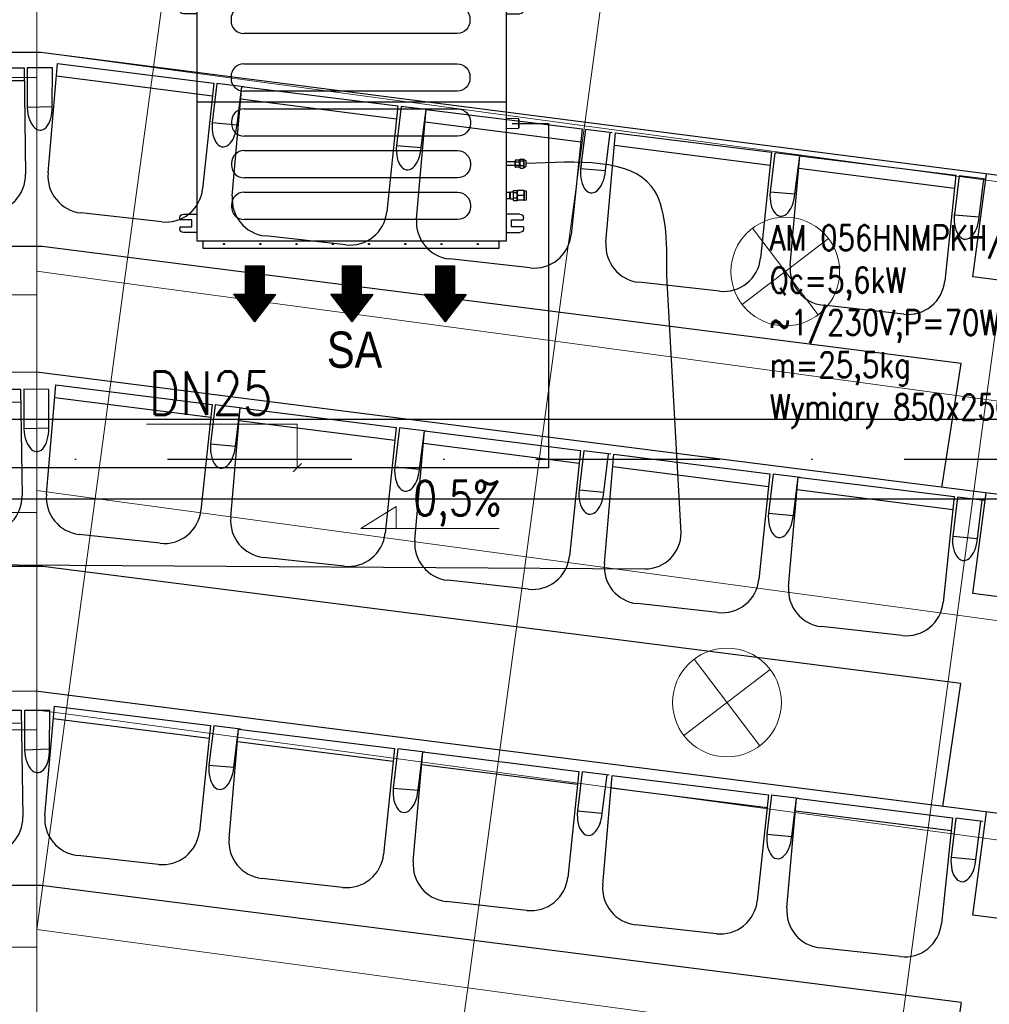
# Model space of a CAD drawing. Header units: millimetres. Extents: x -32221 to 212500, y 31663 to 93766.
# Tile 310 of 340: x 86252 to 88928, y 57355 to 60072. Entities that reach past the tile are written whole.
import ezdxf
from ezdxf.enums import TextEntityAlignment as Align

# ---------------------------------------------------------------- set-up
doc = ezdxf.new("R2010")
doc.units = ezdxf.units.MM
doc.linetypes.add('DASHDOTX2', pattern=[50.8, 25.4, -12.7, 0, -12.7])
for name, color, linetype in [('DVM_INDOOR', 104, 'Continuous'), ('DVM_PIPE', 3, 'Continuous'), ('osie', 250, 'Continuous'), ('Sciany', 250, 'Continuous'), ('skropliny', 5, 'Continuous'), ('Wyposazenie', 250, 'Continuous')]:
    doc.layers.add(name, color=color, linetype=linetype)
for name, color, linetype, lineweight in [('kasetony', 42, 'Continuous', 5), ('lampy', 30, 'Continuous', 9), ('opis', 250, 'Continuous', 15)]:
    doc.layers.add(name, color=color, linetype=linetype, lineweight=lineweight)
doc.styles.get("Standard").update_dxf_attribs({"font": 'ARIALN.TTF'})

# ---------------------------------------------------------------- blocks, each defined once
blk = doc.blocks.new('Direction')
at = {"layer": 'DVM_INDOOR', "color": 1}
for p, q in [((-35, 693.8), (35, 693.8)), ((-35, 693.8), (-35, 588.8)), ((35, 693.8), (35, 588.8)), ((-35, 588.8), (-77, 588.8)), ((-77, 588.8), (0, 487.3)), ((77, 588.8), (0, 487.3)), ((35, 588.8), (77, 588.8))]:
    blk.add_line(p, q, dxfattribs=at)
blk = doc.blocks.new('ID_D_G_D_1_T')
at = {"layer": 'DVM_INDOOR'}
h = blk.add_hatch(dxfattribs=at)
h.set_pattern_fill('ANSI31', color=1, scale=0.75)
h.set_pattern_definition([(45, (-97.4602, 125.541), (-1.683798, 1.683798), [])])
h.paths.add_polyline_path([(-265.5, 522.6), (-207.8, 598.7), (-239.3, 598.7), (-239.3, 677.4), (-291.8, 677.4), (-291.8, 598.7), (-323.3, 598.7)])
h = blk.add_hatch(dxfattribs=at)
h.set_pattern_fill('ANSI31', color=1, scale=0.75)
h.set_pattern_definition([(45, (2.5398, 125.541), (-1.683798, 1.683798), [])])
h.paths.add_polyline_path([(2.5, 522.6), (60.3, 598.7), (28.8, 598.7), (28.8, 677.4), (-23.7, 677.4), (-23.7, 598.7), (-55.2, 598.7)])
h = blk.add_hatch(dxfattribs=at)
h.set_pattern_fill('ANSI31', color=1, scale=0.75)
h.set_pattern_definition([(45, (102.5398, 125.541), (-1.683798, 1.683798), [])])
h.paths.add_polyline_path([(260.1, 522.6), (317.8, 598.7), (286.3, 598.7), (286.3, 677.4), (233.8, 677.4), (233.8, 598.7), (202.3, 598.7)])
h = blk.add_hatch(dxfattribs=at)
h.set_pattern_fill('ANSI31', color=1, scale=0.75)
h.set_pattern_definition([(45, (-97.4602, -971.7816), (-1.683798, 1.683798), [])])
h.paths.add_polyline_path([(-265.5, -574.8), (-207.8, -498.6), (-239.3, -498.6), (-239.3, -419.9), (-291.8, -419.9), (-291.8, -498.6), (-323.3, -498.6)])
h = blk.add_hatch(dxfattribs=at)
h.set_pattern_fill('ANSI31', color=1, scale=0.75)
h.set_pattern_definition([(45, (2.5398, -971.7816), (-1.683798, 1.683798), [])])
h.paths.add_polyline_path([(2.5, -574.8), (60.3, -498.6), (28.8, -498.6), (28.8, -419.9), (-23.7, -419.9), (-23.7, -498.6), (-55.2, -498.6)])
h = blk.add_hatch(dxfattribs=at)
h.set_pattern_fill('ANSI31', color=1, scale=0.75)
h.set_pattern_definition([(45, (102.5398, -971.7816), (-1.683798, 1.683798), [])])
h.paths.add_polyline_path([(260.1, -574.8), (317.8, -498.6), (286.3, -498.6), (286.3, -419.9), (233.8, -419.9), (233.8, -498.6), (202.3, -498.6)])
at = {"layer": 'DVM_INDOOR', "color": 0}
for p, q in [((409, 371), (-408.6, 371)), ((-408.6, 371), (-408.6, 349.2)), ((409, 349.2), (409, 371)), ((-462.2, 326.6), (-424.9, 326.6)), ((-424.9, 349.2), (-424.9, -350.8)), ((429, 349.2), (-424.9, 349.2)), ((429, 275.6), (429, 349.2)), ((466.4, 326.6), (429, 326.6)), ((-472.2, 311.1), (-472.2, 316.6)), ((-439.2, 311.1), (-472.2, 311.1)), ((-439.2, 291.1), (-439.2, 311.1)), ((443.3, 291.1), (443.3, 311.1)), ((443.3, 311.1), (476.4, 311.1)), ((476.4, 311.1), (476.4, 316.6)), ((-472.2, 291.1), (-472.2, 285.6)), ((-472.2, 291.1), (-439.2, 291.1)), ((-424.9, 275.6), (-462.2, 275.6)), ((-295.6, 296.3), (293.4, 296.3)), ((429, -350.8), (429, 275.6)), ((429, 275.6), (466.4, 275.6)), ((473.4, 291.1), (443.3, 291.1)), ((476.4, 291.1), (473.4, 291.1)), ((476.4, 291.1), (476.4, 285.6)), ((-330.7, 261.2), (-330.7, 256.2)), ((328.5, 261.2), (328.5, 256.2)), ((293.4, 221.1), (-295.6, 221.1)), ((-295.6, 137.3), (293.4, 137.3)), ((-330.7, 102.2), (-330.7, 97.2)), ((328.5, 102.2), (328.5, 97.2)), ((293.4, 62.1), (-295.6, 62.1)), ((429, 31.3), (-424.9, 31.3)), ((-294.4, 12.9), (294.6, 12.9)), ((-329.5, -22.2), (-329.5, -27.2)), ((329.8, -22.2), (329.8, -27.2)), ((462.8, -14.8), (429, -13.6)), ((462.8, -14.8), (462.8, -27.3)), ((463.8, -15.8), (463.8, -38.9)), ((429, -41.1), (462.8, -39.9)), ((462.8, -27.3), (462.8, -39.9)), ((294.6, -62.3), (-294.4, -62.3)), ((-294.4, -102.1), (294.6, -102.1)), ((453.4, -133.2), (429, -133)), ((453.4, -130.3), (453.4, -130.8)), ((453.4, -137.4), (453.4, -130.8)), ((453.4, -137.4), (453.4, -130.8)), ((453.4, -142.7), (453.4, -133.2)), ((453.4, -142.7), (453.4, -133.2)), ((453.4, -142.7), (453.4, -133.2)), ((465.4, -128.1), (454.7, -128.1)), ((454.7, -133), (465.4, -133)), ((466.8, -126), (465.4, -127.4)), ((465.4, -128.2), (465.4, -127.4)), ((465.4, -148.4), (465.4, -128.2)), ((467.6, -125.3), (475.7, -125.3)), ((467.6, -130.2), (475.7, -130.2)), ((477.9, -127.4), (476.5, -126)), ((483.4, -130.4), (477.9, -127.4)), ((477.9, -128.2), (477.9, -127.4)), ((477.9, -148.4), (477.9, -128.2)), ((483.4, -145.4), (483.4, -130.4)), ((-329.5, -137.2), (-329.5, -142.2)), ((329.8, -137.2), (329.8, -142.2)), ((429, -142.7), (453.4, -142.7)), ((429, -142.7), (453.4, -142.7)), ((453.4, -137.4), (453.4, -138.4)), ((453.4, -145), (453.4, -138.4)), ((453.4, -145), (453.4, -145.5)), ((465.4, -142.8), (454.7, -142.8)), ((465.4, -147.7), (454.7, -147.7)), ((465.4, -148.4), (466.8, -149.8)), ((467.6, -142.8), (475.7, -142.8)), ((467.6, -150.5), (475.7, -150.5)), ((476.5, -149.8), (477.9, -148.4)), ((477.9, -148.4), (483.4, -145.4)), ((294.6, -177.3), (-294.4, -177.3)), ((-294.4, -217.1), (294.6, -217.1)), ((440.3, -216.4), (438.3, -218)), ((448.6, -216.4), (440.3, -216.4)), ((440.3, -235.4), (440.3, -216.4)), ((448.6, -218.9), (448.6, -212)), ((448.6, -212), (458.6, -212)), ((458.6, -212), (458.6, -218.9)), ((458.9, -216.3), (458.6, -216.3)), ((459.4, -212.2), (458.9, -212.7)), ((458.9, -238.7), (458.9, -212.7)), ((476.3, -212.2), (461.5, -212.2)), ((476.3, -212.2), (461.5, -212.2)), ((478.9, -212.7), (478.4, -212.2)), ((484.9, -213.7), (478.9, -212.7)), ((478.9, -238.7), (478.9, -212.7)), ((484.9, -237.7), (484.9, -213.7)), ((438.3, -218), (429, -217.9)), ((429, -233.9), (438.3, -233.9)), ((429, -233.9), (438.3, -233.9)), ((438.3, -225.9), (438.3, -218)), ((438.3, -233.9), (438.3, -218)), ((438.3, -233.9), (438.3, -225.9)), ((438.3, -233.9), (440.3, -235.4)), ((440.3, -235.4), (448.6, -235.4)), ((458.6, -218.9), (448.6, -218.9)), ((448.6, -232.8), (448.6, -218.9)), ((448.6, -232.8), (458.6, -232.8)), ((448.6, -239.7), (448.6, -232.8)), ((448.6, -239.7), (458.6, -239.7)), ((458.6, -218.9), (458.6, -232.8)), ((458.6, -232.8), (458.6, -239.7)), ((458.6, -235.3), (458.9, -235.3)), ((458.9, -238.7), (459.4, -239.2)), ((476.3, -225.7), (461.5, -225.7)), ((476.3, -239.2), (461.5, -239.2)), ((478.4, -239.2), (478.9, -238.7)), ((478.9, -238.7), (484.9, -237.7)), ((-329.5, -252.2), (-329.5, -257.2)), ((329.8, -252.2), (329.8, -257.2)), ((-472.2, -292.7), (-472.2, -287.2)), ((-439.2, -292.7), (-472.2, -292.7)), ((-462.2, -277.2), (-424.9, -277.2)), ((-439.2, -312.7), (-439.2, -292.7)), ((294.6, -292.3), (-294.4, -292.3)), ((466.4, -277.2), (429, -277.2)), ((443.3, -312.7), (443.3, -292.7)), ((443.3, -292.7), (476.4, -292.7)), ((476.4, -292.7), (476.4, -287.2)), ((-472.2, -312.7), (-472.2, -318.2)), ((-472.2, -312.7), (-439.2, -312.7)), ((473.4, -312.7), (443.3, -312.7)), ((476.4, -312.7), (473.4, -312.7)), ((476.4, -312.7), (476.4, -318.2)), ((-424.9, -328.2), (-462.2, -328.2)), ((-424.9, -350.8), (429, -350.8)), ((-408.6, -350.8), (-408.6, -371)), ((409, -371), (409, -351.3)), ((429, -328.2), (466.4, -328.2)), ((-408.6, -371), (-408.1, -371)), ((-408.1, -371), (409, -371))]:
    blk.add_line(p, q, dxfattribs=at)
for centre in [(-349.9, 358.4), (-249.9, 358.4), (-149.9, 358.4), (-49.9, 358.4), (50.1, 358.4), (150.1, 358.4), (250.1, 358.4), (350.1, 358.4), (-349.9, -360), (-249.9, -360), (-149.9, -360), (-49.9, -360), (50.1, -360), (150.1, -360), (250.1, -360), (350.1, -360)]:
    blk.add_circle(centre, 1.6, dxfattribs=at)
at = {"layer": 'DVM_INDOOR', "color": 0, "extrusion": (0, 0, -1)}
for centre, radius, start, end in [((462.2, 316.6), 10, 0, 90), ((-466.4, 316.6), 10, 90, 180), ((462.2, 285.6), 10, 270, 0), ((-293.4, 261.2), 35.1, 90, 180), ((-466.4, 285.6), 10, 180, 270), ((-293.4, 256.2), 35.1, 180, 270), ((-293.4, 102.2), 35.1, 90, 180), ((-293.4, 97.2), 35.1, 180, 270), ((-294.6, -22.2), 35.1, 90, 180), ((-294.6, -27.2), 35.1, 180, 270), ((-294.6, -137.2), 35.1, 90, 180), ((-294.6, -142.2), 35.1, 180, 270), ((-294.6, -252.2), 35.1, 90, 180), ((-294.6, -257.2), 35.1, 180, 270), ((462.2, -287.2), 10, 0, 90), ((-466.4, -287.2), 10, 90, 180), ((462.2, -318.2), 10, 270, 0), ((-466.4, -318.2), 10, 180, 270), ((-409.5, -351.3), 0.5, 360, 90)]:
    blk.add_arc(centre, radius, start, end, dxfattribs=at)
at = {"layer": 'DVM_INDOOR', "color": 0}
for centre, radius, start, end in [((-295.6, 261.2), 35.1, 90, 180), ((-295.6, 256.2), 35.1, 180, 270), ((-295.6, 102.2), 35.1, 90, 180), ((-295.6, 97.2), 35.1, 180, 270), ((-294.4, -22.2), 35.1, 90, 180), ((462.8, -15.8), 1, 0, 88.2), ((-294.4, -27.2), 35.1, 180, 270), ((462.8, -38.9), 1, 271.8, 0), ((-294.4, -137.2), 35.1, 90, 180), ((-294.4, -142.2), 35.1, 180, 270), ((-294.4, -252.2), 35.1, 90, 180), ((-294.4, -257.2), 35.1, 180, 270)]:
    blk.add_arc(centre, radius, start, end, dxfattribs=at)
for points, knots in [([(454.7, -128.1), (454.7, -128.1), (454.6, -128.1), (454.4, -128.1), (454, -128.3), (453.7, -128.5), (453.6, -128.8), (453.5, -129.1), (453.4, -129.4), (453.4, -129.8), (453.4, -130.1), (453.4, -130.3)], [0, 0, 0, 0, 0.000013, 0.069041, 0.139275, 0.284826, 0.389711, 0.496275, 0.619531, 0.743075, 1, 1, 1, 1]), ([(453.4, -130.8), (453.4, -131), (453.4, -131.3), (453.4, -131.7), (453.5, -132), (453.6, -132.3), (453.8, -132.6), (454.1, -132.9), (454.4, -133), (454.6, -133), (454.7, -133), (454.7, -133)], [0, 0, 0, 0, 0.239182, 0.362776, 0.485496, 0.613466, 0.749358, 0.877858, 0.939112, 0.970034, 1, 1, 1, 1]), ([(454.7, -133), (454.7, -133), (454.6, -133), (454.4, -133.1), (454.1, -133.3), (453.8, -133.8), (453.6, -134.3), (453.5, -134.9), (453.4, -135.6), (453.4, -136.4), (453.4, -137), (453.4, -137.4)], [0, 0, 0, 0, 0.029886, 0.060825, 0.121941, 0.2487, 0.371948, 0.49607, 0.618809, 0.742992, 1, 1, 1, 1]), ([(467.6, -125.3), (466.6, -126.1), (465.9, -126.9), (465.9, -128.6), (466.6, -129.4), (467.6, -130.2)], [0, 0, 0, 0, 0.5, 0.5, 1, 1, 1, 1]), ([(467.6, -130.2), (467.1, -131.2), (466.7, -132.2), (466.1, -134.3), (465.9, -135.4), (465.9, -138.7), (466.6, -140.8), (467.6, -142.8)], [0, 0, 0, 0, 0.25, 0.25, 0.5, 0.5, 1, 1, 1, 1]), ([(475.7, -130.2), (476.7, -129.4), (477.4, -128.6), (477.4, -126.9), (476.7, -126.1), (475.7, -125.3)], [0, 0, 0, 0, 0.5, 0.5, 1, 1, 1, 1]), ([(475.7, -142.8), (476.2, -141.8), (476.6, -140.8), (477.2, -138.7), (477.4, -137.6), (477.4, -134.3), (476.7, -132.2), (475.7, -130.2)], [0, 0, 0, 0, 0.25, 0.25, 0.5, 0.5, 1, 1, 1, 1]), ([(453.4, -138.4), (453.4, -138.8), (453.4, -139.4), (453.4, -140.2), (453.5, -140.8), (453.6, -141.5), (453.8, -142.1), (454.1, -142.5), (454.4, -142.8), (454.6, -142.8), (454.7, -142.8), (454.7, -142.8)], [0, 0, 0, 0, 0.239, 0.36254, 0.485088, 0.61328, 0.74929, 0.877829, 0.939097, 0.970051, 1, 1, 1, 1]), ([(454.7, -142.8), (454.6, -142.8), (454.5, -142.8), (454.3, -142.9), (454, -143), (453.7, -143.3), (453.6, -143.5), (453.5, -143.8), (453.4, -144.1), (453.4, -144.5), (453.4, -144.8), (453.4, -145)], [0, 0, 0, 0, 0.033947, 0.069512, 0.139705, 0.28517, 0.390004, 0.496517, 0.619714, 0.743198, 1, 1, 1, 1]), ([(453.4, -145.5), (453.4, -145.7), (453.4, -146), (453.4, -146.4), (453.5, -146.7), (453.6, -147.1), (453.8, -147.4), (454.1, -147.6), (454.4, -147.7), (454.6, -147.7), (454.7, -147.7), (454.7, -147.7)], [0, 0, 0, 0, 0.239181, 0.362773, 0.485493, 0.613462, 0.749353, 0.877854, 0.939109, 0.970033, 1, 1, 1, 1]), ([(467.6, -142.8), (467.1, -143.4), (466.7, -144), (466.1, -145.3), (465.9, -146), (465.9, -148), (466.6, -149.3), (467.6, -150.5)], [0, 0, 0, 0, 0.25, 0.25, 0.5, 0.5, 1, 1, 1, 1]), ([(475.7, -150.5), (476.2, -149.9), (476.6, -149.3), (477.2, -148), (477.4, -147.3), (477.4, -145.3), (476.7, -144), (475.7, -142.8)], [0, 0, 0, 0, 0.25, 0.25, 0.5, 0.5, 1, 1, 1, 1]), ([(461.5, -212.2), (461.4, -212.2), (461.2, -212.2), (460.9, -212.2), (460.8, -212.2), (460.6, -212.2), (460.6, -212.2), (460.4, -212.2), (460.3, -212.2), (460.1, -212.2), (459.8, -212.2), (459.7, -212.2), (459.5, -212.2), (459.5, -212.2), (459.5, -212.2), (459.4, -212.2), (459.4, -212.2), (459.4, -212.2), (459.4, -212.2), (459.4, -212.2)], [0, 0, 0, 0, 0.125462, 0.125462, 0.250924, 0.250924, 0.313655, 0.313655, 0.376386, 0.501849, 0.501849, 0.752773, 0.752773, 0.878235, 0.878235, 0.940966, 0.972332, 0.972332, 1, 1, 1, 1]), ([(461.5, -225.7), (460.9, -224.7), (460.4, -223.6), (459.7, -221.4), (459.4, -220.2), (459.4, -216.6), (460.3, -214.4), (461.5, -212.2)], [0, 0, 0, 0, 0.25, 0.25, 0.5, 0.5, 1, 1, 1, 1]), ([(460.1, -212.2), (460.2, -212.2), (460.2, -212.2), (460.4, -212.2), (460.4, -212.2), (460.4, -212.2), (460.5, -212.2), (460.6, -212.2), (460.8, -212.2), (460.9, -212.2), (461.2, -212.2), (461.4, -212.2), (461.5, -212.2)], [0, 0, 0, 0, 0.181781, 0.181781, 0.249966, 0.249966, 0.318151, 0.454521, 0.454521, 0.72726, 0.72726, 1, 1, 1, 1]), ([(476.3, -225.7), (477, -224.7), (477.5, -223.6), (478.2, -221.4), (478.4, -220.2), (478.4, -216.6), (477.6, -214.4), (476.3, -212.2)], [0, 0, 0, 0, 0.25, 0.25, 0.5, 0.5, 1, 1, 1, 1]), ([(476.3, -212.2), (476.5, -212.2), (476.6, -212.2), (476.9, -212.2), (477.1, -212.2), (477.2, -212.2), (477.3, -212.2), (477.4, -212.2), (477.6, -212.2), (477.8, -212.2), (478, -212.2), (478.2, -212.2), (478.3, -212.2), (478.4, -212.2), (478.4, -212.2), (478.4, -212.2), (478.4, -212.2), (478.4, -212.2), (478.4, -212.2), (478.4, -212.2), (478.4, -212.2), (478.4, -212.2), (478.3, -212.2), (478.2, -212.2), (478, -212.2), (477.8, -212.2), (477.7, -212.2), (477.5, -212.2), (477.5, -212.2), (477.4, -212.2), (477.3, -212.2), (477.2, -212.2), (477.1, -212.2), (476.9, -212.2), (476.6, -212.2), (476.5, -212.2), (476.3, -212.2)], [0, 0, 0, 0, 0.0625, 0.0625, 0.125, 0.125, 0.15625, 0.15625, 0.1875, 0.25, 0.25, 0.375, 0.375, 0.4375, 0.4375, 0.46875, 0.484375, 0.484375, 0.5, 0.5, 0.5625, 0.5625, 0.625, 0.625, 0.75, 0.75, 0.8125, 0.8125, 0.828125, 0.828125, 0.84375, 0.875, 0.875, 0.9375, 0.9375, 1, 1, 1, 1]), ([(461.5, -239.2), (460.9, -238.2), (460.4, -237.1), (459.7, -234.9), (459.4, -233.7), (459.4, -230.1), (460.3, -227.9), (461.5, -225.7)], [0, 0, 0, 0, 0.25, 0.25, 0.5, 0.5, 1, 1, 1, 1]), ([(459.4, -239.2), (459.4, -239.2), (459.4, -239.2), (459.4, -239.2), (459.4, -239.2), (459.5, -239.2), (459.5, -239.2), (459.5, -239.2), (459.7, -239.2), (459.8, -239.2), (460.1, -239.2), (460.3, -239.2), (460.4, -239.2), (460.6, -239.2), (460.6, -239.2), (460.8, -239.2), (460.9, -239.2), (461.2, -239.2), (461.4, -239.2), (461.5, -239.2)], [0, 0, 0, 0, 0.027668, 0.027668, 0.059034, 0.121765, 0.121765, 0.247227, 0.247227, 0.498151, 0.498151, 0.623614, 0.686345, 0.686345, 0.749076, 0.749076, 0.874538, 0.874538, 1, 1, 1, 1]), ([(476.3, -239.2), (477, -238.2), (477.5, -237.1), (478.2, -234.9), (478.4, -233.7), (478.4, -230.1), (477.6, -227.9), (476.3, -225.7)], [0, 0, 0, 0, 0.25, 0.25, 0.5, 0.5, 1, 1, 1, 1]), ([(478.4, -239.2), (478.4, -239.2), (478.4, -239.2), (478.4, -239.2), (478.4, -239.2), (478.4, -239.2), (478.4, -239.2), (478.3, -239.2), (478.2, -239.2), (478, -239.2), (477.8, -239.2), (477.6, -239.2), (477.4, -239.2), (477.3, -239.2), (477.2, -239.2), (477.1, -239.2), (476.9, -239.2), (476.6, -239.2), (476.5, -239.2), (476.3, -239.2)], [0, 0, 0, 0, 0.027668, 0.027668, 0.059034, 0.121765, 0.121765, 0.247227, 0.247227, 0.498151, 0.498151, 0.623614, 0.686345, 0.686345, 0.749076, 0.749076, 0.874538, 0.874538, 1, 1, 1, 1])]:
    blk.add_open_spline(points, degree=3, knots=knots, dxfattribs=at)
for points in [[(467.6, -150.5), (467.3, -150.3), (467, -150), (466.8, -149.8)], [(476.5, -149.8), (476.3, -150), (476, -150.3), (475.7, -150.5)]]:
    blk.add_open_spline(points, degree=3, dxfattribs=at)
at = {"layer": 'DVM_INDOOR', "xscale": 0.75, "yscale": 0.75, "zscale": 0.75}
for p in [(-265.5, 157.1), (2.5, 157.1), (260.1, 157.1), (-265.5, -940.3), (2.5, -940.3), (260.1, -940.3)]:
    blk.add_blockref('Direction', p, dxfattribs=at)
at = {"layer": 'DVM_INDOOR', "color": 2}
for s, p in [('RA', (86.6, 365.9)), ('SA', (86.6, -731.4))]:
    blk.add_text(s, height=100, dxfattribs=at).set_placement(p, align=Align.BOTTOM_RIGHT)

msp = doc.modelspace()

# ---------------------------------------------------------------- linework, layer by layer
at = {"layer": 'DVM_PIPE'}
msp.add_lwpolyline([(83793.555, 58583.711), (87977.405, 58556.79, 0.41421356), (88077.405, 58656.79), (88038.213, 59365.781)], format="xyb", dxfattribs=at)
msp.add_spline([(88038.213, 59365.781), (87996.061, 59612.126), (87649.561, 59675.378)], degree=3, dxfattribs=at)
at = {"layer": 'kasetony'}
for p, q in [((86299.475, 59912.853), (86299.475, 60512.853)), ((86621.239, 59940.38), (86701.679, 60534.964)), ((86701.679, 60534.964), (86621.239, 59940.38)), ((87810.405, 59779.499), (87890.846, 60374.082)), ((87810.405, 59779.499), (87890.846, 60374.082)), ((87890.846, 60374.082), (87810.405, 59779.499)), ((86621.239, 59940.38), (86299.475, 59983.912)), ((86540.798, 59345.797), (86621.239, 59940.38)), ((86621.239, 59940.38), (86540.798, 59345.797)), ((86621.239, 59940.38), (87810.405, 59779.499)), ((87810.405, 59779.499), (86621.239, 59940.38)), ((85099.475, 59912.853), (86299.475, 59912.853)), ((86299.475, 59912.853), (85099.475, 59912.853)), ((86299.475, 59312.853), (86299.475, 59912.853)), ((87729.964, 59184.916), (87810.405, 59779.499)), ((87729.964, 59184.916), (87810.405, 59779.499)), ((87810.405, 59779.499), (87729.964, 59184.916)), ((87810.405, 59779.499), (88999.572, 59618.617)), ((88999.572, 59618.617), (87810.405, 59779.499)), ((88919.131, 59024.034), (88999.572, 59618.617)), ((88919.131, 59024.034), (88999.572, 59618.617)), ((88999.572, 59618.617), (88919.131, 59024.034)), ((86540.798, 59345.797), (86299.475, 59378.446)), ((86460.357, 58751.214), (86540.798, 59345.797)), ((86540.798, 59345.797), (86460.357, 58751.214)), ((87729.964, 59184.916), (86540.798, 59345.797)), ((86540.798, 59345.797), (87729.964, 59184.916)), ((87729.964, 59184.916), (86540.798, 59345.797)), ((85099.475, 59312.853), (86299.475, 59312.853)), ((86299.475, 59312.853), (85099.475, 59312.853)), ((86299.475, 58712.853), (86299.475, 59312.853)), ((87649.524, 58590.332), (87729.964, 59184.916)), ((87649.524, 58590.332), (87729.964, 59184.916)), ((87729.964, 59184.916), (87649.524, 58590.332)), ((88919.131, 59024.034), (87729.964, 59184.916)), ((87729.964, 59184.916), (88919.131, 59024.034)), ((88919.131, 59024.034), (87729.964, 59184.916)), ((88838.69, 58429.451), (88919.131, 59024.034)), ((88838.69, 58429.451), (88919.131, 59024.034)), ((88919.131, 59024.034), (88838.69, 58429.451)), ((88919.131, 59024.034), (90017.423, 58875.447)), ((90017.423, 58875.447), (88919.131, 59024.034)), ((90017.423, 58875.447), (88919.131, 59024.034)), ((86460.357, 58751.214), (86299.475, 58772.979)), ((86379.916, 58156.631), (86460.357, 58751.214)), ((86460.357, 58751.214), (86379.916, 58156.631)), ((86460.357, 58751.214), (87649.524, 58590.332)), ((87649.524, 58590.332), (86460.357, 58751.214)), ((85099.475, 58712.853), (86299.475, 58712.853)), ((86299.475, 58712.853), (85099.475, 58712.853)), ((86299.475, 58112.853), (86299.475, 58712.853)), ((87569.083, 57995.749), (87649.524, 58590.332)), ((87569.083, 57995.749), (87649.524, 58590.332)), ((87649.524, 58590.332), (87569.083, 57995.749)), ((87649.524, 58590.332), (88838.69, 58429.451)), ((88838.69, 58429.451), (87649.524, 58590.332)), ((88758.249, 57834.867), (88838.69, 58429.451)), ((88758.249, 57834.867), (88838.69, 58429.451)), ((88838.69, 58429.451), (88758.249, 57834.867)), ((88838.69, 58429.451), (89936.982, 58280.864)), ((89936.982, 58280.864), (88838.69, 58429.451)), ((86379.916, 58156.631), (86299.475, 58167.513)), ((86299.475, 57562.047), (86379.916, 58156.631)), ((86379.916, 58156.631), (86299.475, 57562.047)), ((87569.083, 57995.749), (86379.916, 58156.631)), ((86379.916, 58156.631), (87569.083, 57995.749)), ((87569.083, 57995.749), (86379.916, 58156.631)), ((85099.475, 58112.853), (86299.475, 58112.853)), ((86299.475, 58112.853), (85099.475, 58112.853)), ((86299.475, 57512.853), (86299.475, 58112.853)), ((87488.642, 57401.166), (87569.083, 57995.749)), ((87488.642, 57401.166), (87569.083, 57995.749)), ((87569.083, 57995.749), (87488.642, 57401.166)), ((88758.249, 57834.867), (87569.083, 57995.749)), ((87569.083, 57995.749), (88758.249, 57834.867)), ((88758.249, 57834.867), (87569.083, 57995.749)), ((88758.249, 57834.867), (88677.809, 57240.284)), ((88758.249, 57834.867), (89856.541, 57686.28)), ((89856.541, 57686.28), (88758.249, 57834.867)), ((89856.541, 57686.28), (88758.249, 57834.867)), ((86299.475, 57562.047), (87488.642, 57401.166)), ((87488.642, 57401.166), (86299.475, 57562.047)), ((87488.642, 57401.166), (86299.475, 57562.047)), ((85099.475, 57512.853), (86299.475, 57512.853)), ((86299.475, 57512.853), (85099.475, 57512.853)), ((86299.475, 56912.853), (86299.475, 57512.853)), ((87408.201, 56806.582), (87488.642, 57401.166)), ((87408.201, 56806.582), (87488.642, 57401.166)), ((87488.642, 57401.166), (87408.201, 56806.582)), ((88677.809, 57240.284), (87488.642, 57401.166)), ((88677.809, 57240.284), (87488.642, 57401.166))]:
    msp.add_line(p, q, dxfattribs=at)
at = {"layer": 'lampy'}
for p, q in [((88273.88, 59496.931), (88455.656, 59258.274)), ((88484.097, 59468.491), (88245.44, 59286.714)), ((88112.998, 58307.764), (88294.775, 58069.107)), ((88323.215, 58279.324), (88084.558, 58097.547))]:
    msp.add_line(p, q, dxfattribs=at)
for centre in [(88364.768, 59377.602), (88203.887, 58188.436)]:
    msp.add_circle(centre, 150, dxfattribs=at)
at = {"layer": 'opis'}
for p, q in [((86602.523, 58956.417), (87018.364, 58956.417)), ((87018.364, 58956.417), (87018.358, 58836.186)), ((87007.123, 58824.951), (87029.593, 58847.421)), ((87193.359, 58668.225), (87290.701, 58729.138)), ((87290.701, 58729.138), (87290.701, 58668.225)), ((87193.359, 58668.225), (87575.576, 58668.225))]:
    msp.add_line(p, q, dxfattribs=at)
at = {"layer": 'osie'}
for p, q in [((79547.707, 58969.721), (90180.711, 58969.721)), ((90151.003, 58749.721), (79547.532, 58749.721))]:
    msp.add_line(p, q, dxfattribs=at)
at = {"layer": 'osie', "linetype": 'DASHDOTX2', "ltscale": 20}
msp.add_line((79547.619, 58859.721), (90165.857, 58859.721), dxfattribs=at)
at = {"layer": 'Sciany'}
for p, q in [((86310.25, 59982.105), (79642.909, 59997.818)), ((90563.422, 59435.313), (86310.25, 59982.105)), ((86870.833, 59887.365), (86796.579, 59896.626)), ((88881.952, 59362.994), (88919.573, 59646.648)), ((90111.861, 59205.627), (88881.952, 59362.994)), ((86305.792, 59099.259), (79642.029, 59114.954)), ((90231.109, 58599.383), (86305.792, 59099.259)), ((88881.952, 58488.776), (88918.772, 58766.505)), ((89995.588, 58346.286), (88881.952, 58488.776)), ((86303.718, 58218.936), (79641.152, 58234.628)), ((90154.97, 57728.492), (86303.718, 58218.936)), ((88881.952, 57601.312), (88919.668, 57885.803)), ((89877.554, 57473.925), (88881.952, 57601.312))]:
    msp.add_line(p, q, dxfattribs=at)
at = {"layer": 'skropliny'}
for p, q in [((87611.095, 59786.139), (87711.095, 59786.139)), ((87711.095, 59786.139), (87711.095, 58836.139)), ((87711.095, 58836.139), (79766.042, 58836.534))]:
    msp.add_line(p, q, dxfattribs=at)
at = {"layer": 'Wyposazenie'}
for p, q in [((85830.329, 59941.866), (86264.346, 59939.674)), ((86264.346, 59939.674), (86268.65, 59645.855)), ((86273.411, 59939.628), (86273.257, 59830.92)), ((86342.579, 59939.279), (86273.411, 59939.628)), ((86330.648, 59649.568), (86356.898, 59951.466)), ((86342.043, 59833.143), (86342.579, 59939.279)), ((86356.898, 59951.466), (86787.583, 59897.748)), ((86354.081, 59917.136), (86783.898, 59862.577)), ((85831.609, 59907.444), (86264.864, 59904.314)), ((86787.583, 59897.748), (86756.964, 59605.498)), ((86796.579, 59896.626), (86783.516, 59788.706)), ((86796.579, 59896.626), (86783.516, 59788.706)), ((86838.965, 59586.167), (86865.216, 59888.065)), ((86852.079, 59782.744), (86865.216, 59888.065)), ((86865.216, 59888.065), (87295.901, 59834.347)), ((86273.257, 59830.92), (86342.043, 59833.143)), ((86862.398, 59853.735), (87292.216, 59799.176)), ((87295.901, 59834.347), (87265.282, 59542.097)), ((87304.897, 59833.225), (87291.834, 59725.305)), ((87304.897, 59833.225), (87291.834, 59725.305)), ((87379.151, 59823.964), (87304.897, 59833.225)), ((87347.283, 59522.766), (87373.533, 59824.665)), ((87360.397, 59719.344), (87373.533, 59824.665)), ((87373.533, 59824.665), (87804.218, 59770.947)), ((86783.516, 59788.706), (86852.079, 59782.744)), ((86783.516, 59788.706), (86852.079, 59782.744)), ((87370.716, 59790.334), (87800.533, 59735.775)), ((87804.218, 59770.947), (87773.6, 59478.696)), ((87813.214, 59769.825), (87800.151, 59661.904)), ((87813.214, 59769.825), (87800.151, 59661.904)), ((87887.469, 59760.563), (87813.214, 59769.825)), ((87868.714, 59655.943), (87881.851, 59761.264)), ((87870.016, 59458.348), (87896.266, 59760.246)), ((87896.266, 59760.246), (88326.951, 59706.528)), ((87291.834, 59725.305), (87360.397, 59719.344)), ((87291.834, 59725.305), (87360.397, 59719.344)), ((87893.449, 59725.916), (88323.266, 59671.357)), ((88326.951, 59706.528), (88296.333, 59414.278)), ((88335.947, 59705.406), (88322.884, 59597.486)), ((88335.947, 59705.406), (88322.884, 59597.486)), ((88410.201, 59696.145), (88335.947, 59705.406)), ((88378.333, 59394.947), (88404.584, 59696.846)), ((88391.447, 59591.524), (88404.584, 59696.846)), ((88404.584, 59696.846), (88835.269, 59643.128)), ((87800.151, 59661.904), (87868.714, 59655.943)), ((87800.151, 59661.904), (87868.714, 59655.943)), ((88401.767, 59662.515), (88831.584, 59607.956)), ((88835.269, 59643.128), (88804.65, 59350.877)), ((88844.265, 59642.006), (88831.202, 59534.085)), ((88844.265, 59642.006), (88831.202, 59534.085)), ((88918.519, 59632.744), (88844.265, 59642.006)), ((88899.765, 59528.124), (88912.901, 59633.445)), ((88322.884, 59597.486), (88391.447, 59591.524)), ((88322.884, 59597.486), (88391.447, 59591.524)), ((86644.087, 59514.534), (86421.292, 59539.096)), ((88831.202, 59534.085), (88899.765, 59528.124)), ((88831.202, 59534.085), (88899.765, 59528.124)), ((86314.651, 59446.463), (81120.569, 59458.697)), ((87152.404, 59451.133), (86929.61, 59475.695)), ((88850.26, 59123.562), (86314.651, 59446.463)), ((87660.722, 59387.733), (87437.928, 59412.295)), ((88183.455, 59323.314), (87960.66, 59347.876)), ((88691.772, 59259.913), (88468.978, 59284.475)), ((88797.029, 58782.008), (88850.26, 59123.562)), ((85820.698, 59055.041), (86254.715, 59052.85)), ((86254.715, 59052.85), (86259.019, 58759.031)), ((86263.781, 59052.804), (86263.626, 58944.096)), ((86332.948, 59052.454), (86263.781, 59052.804)), ((86326.169, 58762.717), (86352.419, 59064.616)), ((86332.412, 58946.319), (86332.948, 59052.454)), ((86352.419, 59064.616), (86783.104, 59010.898)), ((85821.978, 59020.619), (86255.233, 59017.489)), ((86349.602, 59030.285), (86779.419, 58975.726)), ((86783.104, 59010.898), (86752.486, 58718.647)), ((86792.1, 59009.776), (86779.037, 58901.855)), ((86792.1, 59009.776), (86779.037, 58901.855)), ((86866.354, 59000.514), (86792.1, 59009.776)), ((86834.487, 58699.316), (86860.737, 59001.215)), ((86847.6, 58895.894), (86860.737, 59001.215)), ((86860.737, 59001.215), (87291.422, 58947.497)), ((86857.92, 58966.884), (87287.737, 58912.325)), ((86263.626, 58944.096), (86332.412, 58946.319)), ((87291.422, 58947.497), (87260.803, 58655.246)), ((87300.418, 58946.375), (87287.355, 58838.455)), ((87300.418, 58946.375), (87287.355, 58838.455)), ((87374.672, 58937.113), (87300.418, 58946.375)), ((87342.804, 58635.916), (87369.054, 58937.814)), ((87355.918, 58832.493), (87369.054, 58937.814)), ((87369.054, 58937.814), (87799.739, 58884.096)), ((86779.037, 58901.855), (86847.6, 58895.894)), ((86779.037, 58901.855), (86847.6, 58895.894)), ((87366.237, 58903.484), (87796.055, 58848.925)), ((87799.739, 58884.096), (87769.121, 58591.846)), ((87808.735, 58882.974), (87795.673, 58775.054)), ((87808.735, 58882.974), (87795.673, 58775.054)), ((87882.99, 58873.713), (87808.735, 58882.974)), ((87864.236, 58769.092), (87877.372, 58874.413)), ((87865.537, 58571.497), (87891.787, 58873.396)), ((87891.787, 58873.396), (88322.472, 58819.678)), ((87287.355, 58838.455), (87355.918, 58832.493)), ((87287.355, 58838.455), (87355.918, 58832.493)), ((87888.97, 58839.065), (88318.787, 58784.506)), ((88322.472, 58819.678), (88291.854, 58527.427)), ((88331.468, 58818.556), (88318.405, 58710.636)), ((88331.468, 58818.556), (88318.405, 58710.636)), ((88405.723, 58809.294), (88331.468, 58818.556)), ((88373.855, 58508.097), (88400.105, 58809.995)), ((88386.969, 58704.674), (88400.105, 58809.995)), ((88400.105, 58809.995), (88830.79, 58756.277)), ((87795.673, 58775.054), (87864.236, 58769.092)), ((87795.673, 58775.054), (87864.236, 58769.092)), ((88397.288, 58775.665), (88827.105, 58721.106)), ((88830.79, 58756.277), (88800.171, 58464.027)), ((88839.786, 58755.155), (88826.723, 58647.235)), ((88839.786, 58755.155), (88826.723, 58647.235)), ((88914.04, 58745.894), (88839.786, 58755.155)), ((88895.286, 58641.273), (88908.422, 58746.594)), ((88318.405, 58710.636), (88386.969, 58704.674)), ((88318.405, 58710.636), (88386.969, 58704.674)), ((86639.608, 58627.683), (86416.814, 58652.245)), ((88826.723, 58647.235), (88895.286, 58641.273)), ((88826.723, 58647.235), (88895.286, 58641.273)), ((87147.925, 58564.283), (86925.131, 58588.845)), ((86316.027, 58563.143), (81120.666, 58575.38)), ((88849.243, 58240.546), (86316.027, 58563.143)), ((87656.243, 58500.882), (87433.449, 58525.444)), ((88178.976, 58436.464), (87956.182, 58461.026)), ((88687.294, 58373.063), (88464.499, 58397.625)), ((88799.056, 57901.163), (88849.243, 58240.546)), ((86321.694, 57876.594), (86347.944, 58178.493)), ((86347.944, 58178.493), (86778.629, 58124.775)), ((85822.835, 58168.885), (86256.852, 58166.694)), ((86256.852, 58166.694), (86261.156, 57872.875)), ((86265.917, 58166.648), (86265.763, 58057.94)), ((86335.085, 58166.298), (86265.917, 58166.648)), ((86334.549, 58060.163), (86335.085, 58166.298)), ((85824.115, 58134.463), (86257.37, 58131.333)), ((86345.127, 58144.162), (86774.944, 58089.603)), ((86778.629, 58124.775), (86748.011, 57832.524)), ((86787.625, 58123.653), (86774.562, 58015.733)), ((86787.625, 58123.653), (86774.562, 58015.733)), ((86861.879, 58114.392), (86787.625, 58123.653)), ((86830.011, 57813.194), (86856.262, 58115.092)), ((86843.125, 58009.771), (86856.262, 58115.092)), ((86856.262, 58115.092), (87286.947, 58061.374)), ((86853.445, 58080.762), (87283.262, 58026.203)), ((86265.763, 58057.94), (86334.549, 58060.163)), ((87286.947, 58061.374), (87256.328, 57769.124)), ((87295.943, 58060.252), (87282.88, 57952.332)), ((87295.943, 58060.252), (87282.88, 57952.332)), ((87370.197, 58050.991), (87295.943, 58060.252)), ((87338.329, 57749.793), (87364.579, 58051.691)), ((87351.443, 57946.37), (87364.579, 58051.691)), ((87364.579, 58051.691), (87795.264, 57997.974)), ((86774.562, 58015.733), (86843.125, 58009.771)), ((86774.562, 58015.733), (86843.125, 58009.771)), ((87361.762, 58017.361), (87791.579, 57962.802)), ((87795.264, 57997.974), (87764.646, 57705.723)), ((87804.26, 57996.852), (87791.197, 57888.931)), ((87804.26, 57996.852), (87791.197, 57888.931)), ((87878.515, 57987.59), (87804.26, 57996.852)), ((87859.761, 57882.97), (87872.897, 57988.291)), ((87861.062, 57685.375), (87887.312, 57987.273)), ((87887.312, 57987.273), (88317.997, 57933.555)), ((87282.88, 57952.332), (87351.443, 57946.37)), ((87282.88, 57952.332), (87351.443, 57946.37)), ((87884.495, 57952.943), (88314.312, 57898.384)), ((88317.997, 57933.555), (88287.379, 57641.305)), ((88326.993, 57932.433), (88313.93, 57824.513)), ((88326.993, 57932.433), (88313.93, 57824.513)), ((88401.247, 57923.172), (88326.993, 57932.433)), ((88369.38, 57621.974), (88395.63, 57923.872)), ((88382.493, 57818.551), (88395.63, 57923.872)), ((88395.63, 57923.872), (88826.315, 57870.155)), ((87791.197, 57888.931), (87859.761, 57882.97)), ((87791.197, 57888.931), (87859.761, 57882.97)), ((88392.813, 57889.542), (88822.63, 57834.983)), ((88826.315, 57870.155), (88795.696, 57577.904)), ((88835.311, 57869.032), (88822.248, 57761.112)), ((88835.311, 57869.032), (88822.248, 57761.112)), ((88909.565, 57859.771), (88835.311, 57869.032)), ((88890.811, 57755.151), (88903.947, 57860.472)), ((88313.93, 57824.513), (88382.493, 57818.551)), ((88313.93, 57824.513), (88382.493, 57818.551)), ((86635.133, 57741.561), (86412.338, 57766.123)), ((88822.248, 57761.112), (88890.811, 57755.151)), ((88822.248, 57761.112), (88890.811, 57755.151)), ((86311.576, 57683.269), (81114.095, 57695.511)), ((88850.126, 57359.994), (86311.576, 57683.269)), ((87143.45, 57678.16), (86920.656, 57702.722)), ((87651.768, 57614.759), (87428.974, 57639.321)), ((88174.501, 57550.341), (87951.707, 57574.903)), ((88682.818, 57486.94), (88460.024, 57511.502)), ((88850.126, 57359.994), (88799.275, 57018.195))]:
    msp.add_line(p, q, dxfattribs=at)
for centre, start, end in [((86166.429, 59644.358), 270.529054, 0.839276), ((86432.495, 59640.712), 175.030611, 263.708819), ((86655.289, 59616.15), 263.708819, 354.01904), ((86940.813, 59577.311), 175.030611, 263.708819), ((87163.607, 59552.749), 263.708819, 354.01904), ((87449.13, 59513.911), 175.030611, 263.708819), ((87671.925, 59489.348), 263.708819, 354.01904), ((87971.863, 59449.492), 175.030611, 263.708819), ((88194.657, 59424.93), 263.708819, 354.01904), ((88480.181, 59386.091), 175.030611, 263.708819), ((88702.975, 59361.529), 263.708819, 354.01904), ((86156.799, 58757.533), 270.529054, 0.839276), ((86428.016, 58753.861), 175.030611, 263.708819), ((86650.811, 58729.299), 263.708819, 354.01904), ((86936.334, 58690.461), 175.030611, 263.708819), ((87159.128, 58665.899), 263.708819, 354.01904), ((87444.651, 58627.06), 175.030611, 263.708819), ((87667.446, 58602.498), 263.708819, 354.01904), ((87967.384, 58562.642), 175.030611, 263.708819), ((88190.179, 58538.08), 263.708819, 354.01904), ((88475.702, 58499.241), 175.030611, 263.708819), ((88698.496, 58474.679), 263.708819, 354.01904), ((86158.935, 57871.377), 270.529054, 0.839276), ((86423.541, 57867.739), 175.030611, 263.708819), ((86646.335, 57843.177), 263.708819, 354.01904), ((86931.859, 57804.338), 175.030611, 263.708819), ((87154.653, 57779.776), 263.708819, 354.01904), ((87440.176, 57740.937), 175.030611, 263.708819), ((87662.971, 57716.375), 263.708819, 354.01904), ((87962.909, 57676.519), 175.030611, 263.708819), ((88185.704, 57651.957), 263.708819, 354.01904), ((88471.227, 57613.118), 175.030611, 263.708819), ((88694.021, 57588.556), 263.708819, 354.01904)]:
    msp.add_arc(centre, 102.232, start, end, dxfattribs=at)
for centre, major_axis in [((86307.65, 59832.032), (-2.082, 64.439)), ((86817.798, 59785.725), (5.585, 64.23)), ((86817.798, 59785.725), (5.585, 64.23)), ((87326.115, 59722.324), (5.585, 64.23)), ((87326.115, 59722.324), (5.585, 64.23)), ((87834.433, 59658.924), (5.585, 64.23)), ((87834.433, 59658.924), (5.585, 64.23)), ((88357.166, 59594.505), (5.585, 64.23)), ((88357.166, 59594.505), (5.585, 64.23)), ((88865.483, 59531.105), (5.585, 64.23)), ((88865.483, 59531.105), (5.585, 64.23)), ((86298.019, 58945.207), (-2.082, 64.439)), ((86813.319, 58898.875), (5.585, 64.23)), ((86813.319, 58898.875), (5.585, 64.23)), ((87321.636, 58835.474), (5.585, 64.23)), ((87321.636, 58835.474), (5.585, 64.23)), ((87829.954, 58772.073), (5.585, 64.23)), ((87829.954, 58772.073), (5.585, 64.23)), ((88352.687, 58707.655), (5.585, 64.23)), ((88352.687, 58707.655), (5.585, 64.23)), ((88861.005, 58644.254), (5.585, 64.23)), ((88861.005, 58644.254), (5.585, 64.23)), ((86300.156, 58059.051), (-2.082, 64.439)), ((86808.844, 58012.752), (5.585, 64.23)), ((86808.844, 58012.752), (5.585, 64.23)), ((87317.161, 57949.351), (5.585, 64.23)), ((87317.161, 57949.351), (5.585, 64.23)), ((87825.479, 57885.951), (5.585, 64.23)), ((87825.479, 57885.951), (5.585, 64.23)), ((88348.212, 57821.532), (5.585, 64.23)), ((88348.212, 57821.532), (5.585, 64.23)), ((88856.529, 57758.131), (5.585, 64.23)), ((88856.529, 57758.131), (5.585, 64.23))]:
    msp.add_ellipse(centre, major_axis=major_axis, ratio=0.53373009, start_param=1.44454642, end_param=4.71238898, dxfattribs=at)

# ---------------------------------------------------------------- block references
at = {"layer": 'DVM_INDOOR', "rotation": 359.9999999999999}
msp.add_blockref('ID_D_G_D_1_T', (87166.156, 59813.31), dxfattribs=at)

# ---------------------------------------------------------------- texts
at = {"layer": 'opis', "attachment_point": 1}
for s, insert, char_height, width in [('\\Fromans|c238;\\W0.8;AM 056HNMPKH/EU\\PQc=5,6kW\\P~1/230V;P=70W\\Pm=25,5kg\\PWymiary 850x250x700mm', (88321.672, 59505.508), 70, 957.90724), ('\\Fromans|c238;\\W0.8;DN25', (86608.376, 59102.036), 120, 248.87938), ('{\\Fromans|c238;\\W0.8;0,5%}', (87338.094, 58800.142), 96, 746.63813)]:
    msp.add_mtext(s, dxfattribs=dict(at, insert=insert, char_height=char_height, width=width))

doc.saveas('drawing.dxf')
